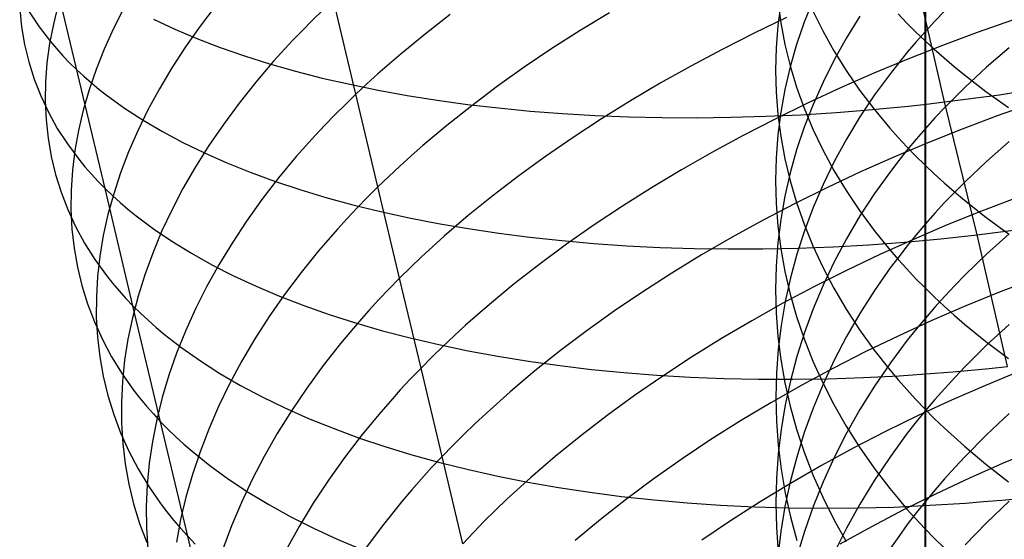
# Model space of a CAD drawing. Extents: x -383 to 1849, y -1185 to -529.
# Tile 505 of 656: x 429 to 442, y -1072 to -1065. Entities that reach past the tile are written whole.
import ezdxf

# ---------------------------------------------------------------- set-up
doc = ezdxf.new("R2010")
doc.units = 0
doc.layers.add('PREDEFINITO', color=7, linetype='CONTINUOUS')

msp = doc.modelspace()

# ---------------------------------------------------------------- linework, layer by layer
at = {"layer": 'PREDEFINITO'}
for p, q in [((441.014, -1062.266, 659.643), (441.006, -1065.557, 657.761)), ((441.014, -1064.151, 640.762), (441.015, -1065.437, 639.809)), ((430.328, -1067.485, 495.592), (429.585, -1064.371, 493.819)), ((441.265, -1066.357, 484.618), (440.861, -1064.607, 483.682)), ((429.717, -1065.085, 503.695), (429.654, -1065.341, 503.279)), ((431.771, -1065.099, 509.31), (431.565, -1065.368, 508.957)), ((433.596, -1066.254, 512.724), (433.305, -1065.028, 511.822)), ((439.092, -1065.045, 650.418), (439.13, -1065.326, 650.82)), ((439.131, -1065.073, 647.46), (439.093, -1065.362, 647.856)), ((439.551, -1065.03, 644.562), (439.436, -1065.318, 644.942)), ((429.216, -1065.146, 500.274), (429.24, -1065.379, 499.842)), ((429.341, -1065.181, 496.385), (429.471, -1065.377, 495.958)), ((430.574, -1065.134, 506.583), (430.439, -1065.4, 506.193)), ((433.166, -1065.159, 511.671), (433.031, -1065.291, 511.517)), ((434.823, -1065.218, 513.827), (434.497, -1065.471, 513.566)), ((436.899, -1065.193, 515.865), (436.519, -1065.425, 515.662)), ((439.547, -1065.168, 653.777), (439.676, -1065.431, 654.17)), ((440.658, -1065.21, 657.22), (440.77, -1065.326, 657.402)), ((441.266, -1065.171, 639.487), (441.138, -1065.303, 639.647)), ((429.654, -1065.341, 503.279), (429.605, -1065.595, 502.86)), ((430.957, -1065.278, 491.403), (431.235, -1065.407, 491.021)), ((433.031, -1065.291, 511.517), (432.899, -1065.424, 511.361)), ((439.204, -1065.256, 517.625), (438.782, -1065.46, 517.479)), ((439.093, -1065.362, 647.856), (439.07, -1065.651, 648.253)), ((439.13, -1065.326, 650.82), (439.183, -1065.606, 651.221)), ((439.436, -1065.318, 644.942), (439.337, -1065.609, 645.325)), ((440.161, -1065.238, 642.135), (439.986, -1065.52, 642.493)), ((440.77, -1065.326, 657.402), (440.886, -1065.442, 657.583)), ((441.138, -1065.303, 639.647), (441.014, -1065.437, 639.809)), ((442.149, -1065.291, 519.169), (441.69, -1065.451, 519.096)), ((429.24, -1065.379, 499.842), (429.279, -1065.61, 499.41)), ((429.471, -1065.377, 495.958), (429.617, -1065.568, 495.534)), ((430.439, -1065.4, 506.193), (430.318, -1065.667, 505.797)), ((431.235, -1065.407, 491.021), (431.525, -1065.53, 490.647)), ((431.565, -1065.368, 508.957), (431.374, -1065.639, 508.597)), ((432.899, -1065.424, 511.361), (432.77, -1065.557, 511.203)), ((434.497, -1065.471, 513.566), (434.183, -1065.728, 513.296)), ((436.519, -1065.425, 515.662), (436.149, -1065.662, 515.447)), ((438.782, -1065.46, 517.479), (438.366, -1065.671, 517.323)), ((439.676, -1065.431, 654.17), (439.82, -1065.692, 654.558)), ((440.886, -1065.442, 657.583), (441.006, -1065.557, 657.761)), ((441.014, -1065.437, 639.809), (440.894, -1065.571, 639.973)), ((441.015, -1065.437, 639.809), (441.015, -1066.702, 638.831)), ((441.69, -1065.451, 519.096), (441.236, -1065.62, 519.01)), ((429.279, -1065.61, 499.41), (429.334, -1065.836, 498.979)), ((429.605, -1065.595, 502.86), (429.571, -1065.847, 502.438)), ((429.617, -1065.568, 495.534), (429.696, -1065.662, 495.323)), ((431.525, -1065.53, 490.647), (431.829, -1065.646, 490.28)), ((432.77, -1065.557, 511.203), (432.524, -1065.827, 510.88)), ((439.183, -1065.606, 651.221), (439.251, -1065.885, 651.62)), ((439.337, -1065.609, 645.325), (439.253, -1065.901, 645.71)), ((439.986, -1065.52, 642.493), (439.825, -1065.807, 642.855)), ((440.894, -1065.571, 639.973), (440.778, -1065.708, 640.138)), ((441.236, -1065.62, 519.01), (440.787, -1065.797, 518.913)), ((441.006, -1065.557, 657.761), (441.13, -1065.67, 657.938)), ((441.006, -1065.557, 657.761), (441.006, -1067.178, 656.777)), ((429.696, -1065.662, 495.323), (429.779, -1065.754, 495.113)), ((430.318, -1065.667, 505.797), (430.212, -1065.933, 505.397)), ((431.374, -1065.639, 508.597), (431.197, -1065.912, 508.23)), ((431.829, -1065.646, 490.28), (432.144, -1065.756, 489.92)), ((434.183, -1065.728, 513.296), (434.031, -1065.858, 513.157)), ((436.149, -1065.662, 515.447), (435.789, -1065.905, 515.221)), ((438.366, -1065.671, 517.323), (437.96, -1065.889, 517.155)), ((439.07, -1065.651, 648.253), (439.062, -1065.941, 648.651)), ((439.82, -1065.692, 654.558), (439.98, -1065.949, 654.942)), ((440.778, -1065.708, 640.138), (440.666, -1065.845, 640.305)), ((441.13, -1065.67, 657.938), (441.257, -1065.782, 658.113)), ((442.106, -1065.652, 637.605), (441.812, -1065.905, 637.901)), ((429.334, -1065.836, 498.979), (429.404, -1066.059, 498.548)), ((429.571, -1065.847, 502.438), (429.552, -1066.096, 502.014)), ((429.779, -1065.754, 495.113), (429.866, -1065.845, 494.904)), ((429.866, -1065.845, 494.904), (429.956, -1065.934, 494.697)), ((432.144, -1065.756, 489.92), (432.471, -1065.859, 489.568)), ((432.524, -1065.827, 510.88), (432.291, -1066.098, 510.547)), ((432.471, -1065.859, 489.568), (432.809, -1065.955, 489.225)), ((434.031, -1065.858, 513.157), (433.883, -1065.989, 513.015)), ((439.825, -1065.807, 642.855), (439.681, -1066.097, 643.222)), ((440.787, -1065.797, 518.913), (440.344, -1065.982, 518.804)), ((440.666, -1065.845, 640.305), (440.558, -1065.984, 640.474)), ((441.257, -1065.782, 658.113), (441.388, -1065.893, 658.285)), ((429.956, -1065.934, 494.697), (430.051, -1066.022, 494.49)), ((430.212, -1065.933, 505.397), (430.121, -1066.199, 504.993)), ((431.197, -1065.912, 508.23), (431.035, -1066.185, 507.856)), ((432.809, -1065.955, 489.225), (433.158, -1066.045, 488.89)), ((433.883, -1065.989, 513.015), (433.738, -1066.121, 512.871)), ((435.789, -1065.905, 515.221), (435.441, -1066.153, 514.985)), ((437.96, -1065.889, 517.155), (437.561, -1066.113, 516.975)), ((439.062, -1065.941, 648.651), (439.069, -1066.231, 649.049)), ((439.253, -1065.901, 645.71), (439.184, -1066.195, 646.097)), ((439.251, -1065.885, 651.62), (439.334, -1066.162, 652.017)), ((440.344, -1065.982, 518.804), (439.907, -1066.174, 518.684)), ((439.98, -1065.949, 654.942), (440.155, -1066.202, 655.321)), ((440.558, -1065.984, 640.474), (440.352, -1066.265, 640.815)), ((441.388, -1065.893, 658.285), (441.523, -1066.003, 658.456)), ((441.523, -1066.003, 658.456), (441.802, -1066.219, 658.792)), ((441.812, -1065.905, 637.901), (441.532, -1066.165, 638.204)), ((429.404, -1066.059, 498.548), (429.489, -1066.277, 498.118)), ((429.552, -1066.096, 502.014), (429.548, -1066.344, 501.588)), ((430.051, -1066.022, 494.49), (430.15, -1066.108, 494.285)), ((430.15, -1066.108, 494.285), (430.252, -1066.193, 494.08)), ((432.291, -1066.098, 510.547), (432.073, -1066.373, 510.207)), ((433.158, -1066.045, 488.89), (433.517, -1066.127, 488.564)), ((433.517, -1066.127, 488.564), (433.886, -1066.203, 488.248)), ((433.738, -1066.121, 512.871), (433.596, -1066.254, 512.724)), ((437.561, -1066.113, 516.975), (437.172, -1066.342, 516.785)), ((439.681, -1066.097, 643.222), (439.551, -1066.39, 643.592)), ((430.121, -1066.199, 504.993), (430.044, -1066.464, 504.584)), ((430.252, -1066.193, 494.08), (430.359, -1066.276, 493.877)), ((431.035, -1066.185, 507.856), (430.887, -1066.458, 507.476)), ((433.596, -1066.254, 512.724), (433.458, -1066.388, 512.575)), ((433.883, -1067.463, 513.65), (433.596, -1066.254, 512.724)), ((433.886, -1066.203, 488.248), (434.264, -1066.272, 487.941)), ((435.441, -1066.153, 514.985), (435.104, -1066.406, 514.739)), ((439.069, -1066.231, 649.049), (439.092, -1066.52, 649.446)), ((439.184, -1066.195, 646.097), (439.131, -1066.491, 646.487)), ((439.334, -1066.162, 652.017), (439.433, -1066.437, 652.411)), ((439.907, -1066.174, 518.684), (439.478, -1066.374, 518.552)), ((440.155, -1066.202, 655.321), (440.345, -1066.453, 655.694)), ((441.532, -1066.165, 638.204), (441.397, -1066.297, 638.358)), ((441.74, -1066.296, 484.526), (441.978, -1066.262, 484.486)), ((441.802, -1066.219, 658.792), (442.096, -1066.429, 659.12)), ((441.978, -1066.262, 484.486), (442.216, -1066.226, 484.45)), ((429.489, -1066.277, 498.118), (429.59, -1066.491, 497.69)), ((429.548, -1066.344, 501.588), (429.559, -1066.588, 501.162)), ((430.359, -1066.276, 493.877), (430.583, -1066.437, 493.475)), ((432.073, -1066.373, 510.207), (431.869, -1066.649, 509.858)), ((433.458, -1066.388, 512.575), (433.323, -1066.523, 512.423)), ((434.264, -1066.272, 487.941), (434.652, -1066.334, 487.644)), ((434.652, -1066.334, 487.644), (435.048, -1066.388, 487.357)), ((435.048, -1066.388, 487.357), (435.453, -1066.435, 487.081)), ((437.172, -1066.342, 516.785), (436.793, -1066.578, 516.584)), ((439.478, -1066.374, 518.552), (439.055, -1066.58, 518.409)), ((439.551, -1066.39, 643.592), (439.437, -1066.685, 643.966)), ((440.352, -1066.265, 640.815), (440.162, -1066.551, 641.162)), ((440.793, -1066.411, 484.724), (441.028, -1066.385, 484.669)), ((441.028, -1066.385, 484.669), (441.265, -1066.357, 484.618)), ((441.265, -1066.357, 484.618), (441.502, -1066.327, 484.57)), ((441.687, -1068.089, 485.582), (441.265, -1066.357, 484.618)), ((441.397, -1066.297, 638.358), (441.266, -1066.431, 638.514)), ((441.502, -1066.327, 484.57), (441.74, -1066.296, 484.526)), ((442.408, -1066.377, 520.113), (441.949, -1066.539, 520.041)), ((429.59, -1066.491, 497.69), (429.706, -1066.701, 497.264)), ((430.044, -1066.464, 504.584), (429.982, -1066.727, 504.173)), ((430.583, -1066.437, 493.475), (430.822, -1066.593, 493.079)), ((430.887, -1066.458, 507.476), (430.753, -1066.732, 507.09)), ((435.104, -1066.406, 514.739), (434.779, -1066.664, 514.482)), ((435.453, -1066.435, 487.081), (435.865, -1066.475, 486.817)), ((435.865, -1066.475, 486.817), (436.285, -1066.508, 486.563)), ((436.285, -1066.508, 486.563), (436.712, -1066.533, 486.321)), ((439.131, -1066.491, 646.487), (439.093, -1066.787, 646.877)), ((439.393, -1066.523, 485.133), (439.856, -1066.493, 484.983)), ((439.433, -1066.437, 652.411), (439.547, -1066.71, 652.802)), ((439.856, -1066.493, 484.983), (440.323, -1066.456, 484.846)), ((440.323, -1066.456, 484.846), (440.557, -1066.434, 484.783)), ((440.345, -1066.453, 655.694), (440.55, -1066.699, 656.062)), ((440.557, -1066.434, 484.783), (440.793, -1066.411, 484.724)), ((441.266, -1066.431, 638.514), (441.138, -1066.566, 638.672)), ((429.559, -1066.588, 501.162), (429.585, -1066.83, 500.735)), ((430.822, -1066.593, 493.079), (431.074, -1066.742, 492.688)), ((433.323, -1066.523, 512.423), (433.192, -1066.659, 512.269)), ((436.793, -1066.578, 516.584), (436.424, -1066.82, 516.372)), ((436.712, -1066.533, 486.321), (437.145, -1066.55, 486.091)), ((437.145, -1066.55, 486.091), (437.584, -1066.56, 485.874)), ((437.584, -1066.56, 485.874), (438.029, -1066.563, 485.669)), ((438.029, -1066.563, 485.669), (438.479, -1066.557, 485.477)), ((438.479, -1066.557, 485.477), (438.934, -1066.544, 485.298)), ((439.055, -1066.58, 518.409), (438.64, -1066.794, 518.254)), ((438.934, -1066.544, 485.298), (439.393, -1066.523, 485.133)), ((439.092, -1066.52, 649.446), (439.13, -1066.809, 649.843)), ((440.162, -1066.551, 641.162), (439.987, -1066.841, 641.514)), ((441.138, -1066.566, 638.672), (441.014, -1066.702, 638.831)), ((441.949, -1066.539, 520.041), (441.495, -1066.71, 519.956)), ((429.706, -1066.701, 497.264), (429.838, -1066.905, 496.841)), ((429.982, -1066.727, 504.173), (429.935, -1066.989, 503.758)), ((430.753, -1066.732, 507.09), (430.634, -1067.006, 506.7)), ((431.074, -1066.742, 492.688), (431.341, -1066.884, 492.304)), ((431.869, -1066.649, 509.858), (431.679, -1066.926, 509.502)), ((433.192, -1066.659, 512.269), (433.064, -1066.795, 512.113)), ((434.779, -1066.664, 514.482), (434.467, -1066.926, 514.215)), ((439.437, -1066.685, 643.966), (439.337, -1066.983, 644.343)), ((439.547, -1066.71, 652.802), (439.676, -1066.981, 653.189)), ((440.55, -1066.699, 656.062), (440.658, -1066.82, 656.243)), ((441.014, -1066.702, 638.831), (440.894, -1066.84, 638.992)), ((441.015, -1066.702, 638.831), (441.014, -1067.948, 637.828)), ((441.495, -1066.71, 519.956), (441.047, -1066.889, 519.861)), ((429.585, -1066.83, 500.735), (429.626, -1067.068, 500.307)), ((431.341, -1066.884, 492.304), (431.621, -1067.021, 491.926)), ((433.064, -1066.795, 512.113), (432.819, -1067.07, 511.793)), ((436.424, -1066.82, 516.372), (436.065, -1067.067, 516.15)), ((438.64, -1066.794, 518.254), (438.233, -1067.015, 518.089)), ((439.093, -1066.787, 646.877), (439.069, -1067.085, 647.269)), ((439.13, -1066.809, 649.843), (439.183, -1067.097, 650.238)), ((439.987, -1066.841, 641.514), (439.827, -1067.135, 641.871)), ((441.047, -1066.889, 519.861), (440.605, -1067.075, 519.753)), ((440.658, -1066.82, 656.243), (440.771, -1066.941, 656.423)), ((440.894, -1066.84, 638.992), (440.778, -1066.98, 639.155)), ((442.106, -1066.873, 636.624), (441.812, -1067.133, 636.914)), ((429.838, -1066.905, 496.841), (429.986, -1067.104, 496.421)), ((429.935, -1066.989, 503.758), (429.903, -1067.248, 503.341)), ((430.634, -1067.006, 506.7), (430.53, -1067.28, 506.304)), ((431.679, -1066.926, 509.502), (431.504, -1067.205, 509.14)), ((431.621, -1067.021, 491.926), (431.914, -1067.15, 491.555)), ((434.467, -1066.926, 514.215), (434.316, -1067.058, 514.077)), ((438.233, -1067.015, 518.089), (437.835, -1067.242, 517.912)), ((439.337, -1066.983, 644.343), (439.253, -1067.283, 644.722)), ((439.676, -1066.981, 653.189), (439.82, -1067.249, 653.572)), ((440.778, -1066.98, 639.155), (440.666, -1067.121, 639.319)), ((440.771, -1066.941, 656.423), (440.887, -1067.06, 656.601)), ((429.626, -1067.068, 500.307), (429.682, -1067.303, 499.88)), ((429.986, -1067.104, 496.421), (430.066, -1067.202, 496.213)), ((431.914, -1067.15, 491.555), (432.219, -1067.273, 491.191)), ((432.819, -1067.07, 511.793), (432.588, -1067.348, 511.465)), ((434.316, -1067.058, 514.077), (434.168, -1067.192, 513.937)), ((436.065, -1067.067, 516.15), (435.718, -1067.319, 515.917)), ((439.069, -1067.085, 647.269), (439.062, -1067.382, 647.661)), ((439.183, -1067.097, 650.238), (439.251, -1067.384, 650.631)), ((439.827, -1067.135, 641.871), (439.682, -1067.432, 642.232)), ((440.605, -1067.075, 519.753), (440.168, -1067.27, 519.634)), ((440.666, -1067.121, 639.319), (440.558, -1067.263, 639.485)), ((440.887, -1067.06, 656.601), (441.006, -1067.178, 656.777)), ((441.812, -1067.133, 636.914), (441.531, -1067.398, 637.212)), ((429.903, -1067.248, 503.341), (429.886, -1067.506, 502.922)), ((430.066, -1067.202, 496.213), (430.149, -1067.298, 496.005)), ((430.53, -1067.28, 506.304), (430.44, -1067.553, 505.904)), ((431.504, -1067.205, 509.14), (431.343, -1067.485, 508.77)), ((432.219, -1067.273, 491.191), (432.536, -1067.389, 490.835)), ((434.168, -1067.192, 513.937), (434.024, -1067.327, 513.795)), ((437.835, -1067.242, 517.912), (437.446, -1067.475, 517.725)), ((439.253, -1067.283, 644.722), (439.185, -1067.585, 645.104)), ((440.168, -1067.27, 519.634), (439.739, -1067.472, 519.504)), ((439.82, -1067.249, 653.572), (439.98, -1067.513, 653.951)), ((440.558, -1067.263, 639.485), (440.352, -1067.55, 639.821)), ((441.006, -1067.178, 656.777), (441.13, -1067.295, 656.951)), ((441.006, -1067.178, 656.777), (441.006, -1068.778, 655.761)), ((429.682, -1067.303, 499.88), (429.754, -1067.533, 499.454)), ((430.149, -1067.298, 496.005), (430.237, -1067.392, 495.798)), ((430.237, -1067.392, 495.798), (430.328, -1067.485, 495.592)), ((432.588, -1067.348, 511.465), (432.372, -1067.629, 511.129)), ((432.536, -1067.389, 490.835), (432.865, -1067.499, 490.487)), ((434.024, -1067.327, 513.795), (433.883, -1067.463, 513.65)), ((435.718, -1067.319, 515.917), (435.382, -1067.577, 515.674)), ((439.062, -1067.382, 647.661), (439.069, -1067.68, 648.053)), ((439.251, -1067.384, 650.631), (439.334, -1067.668, 651.022)), ((441.13, -1067.295, 656.951), (441.257, -1067.41, 657.124)), ((441.257, -1067.41, 657.124), (441.388, -1067.525, 657.294)), ((441.531, -1067.398, 637.212), (441.397, -1067.533, 637.363)), ((429.754, -1067.533, 499.454), (429.842, -1067.76, 499.029)), ((429.886, -1067.506, 502.922), (429.883, -1067.761, 502.501)), ((430.328, -1067.485, 495.592), (430.424, -1067.577, 495.388)), ((430.691, -1069.015, 496.529), (430.328, -1067.485, 495.592)), ((431.343, -1067.485, 508.77), (431.197, -1067.766, 508.395)), ((432.865, -1067.499, 490.487), (433.205, -1067.602, 490.147)), ((433.883, -1067.463, 513.65), (433.745, -1067.599, 513.503)), ((434.165, -1068.654, 514.6), (433.883, -1067.463, 513.65)), ((437.446, -1067.475, 517.725), (437.067, -1067.715, 517.527)), ((439.739, -1067.472, 519.504), (439.317, -1067.681, 519.363)), ((439.682, -1067.432, 642.232), (439.553, -1067.732, 642.597)), ((439.98, -1067.513, 653.951), (440.155, -1067.774, 654.324)), ((441.397, -1067.533, 637.363), (441.265, -1067.67, 637.517)), ((441.388, -1067.525, 657.294), (441.523, -1067.638, 657.463)), ((430.44, -1067.553, 505.904), (430.366, -1067.825, 505.501)), ((430.424, -1067.577, 495.388), (430.523, -1067.667, 495.185)), ((430.523, -1067.667, 495.185), (430.626, -1067.755, 494.982)), ((432.372, -1067.629, 511.129), (432.17, -1067.911, 510.784)), ((433.205, -1067.602, 490.147), (433.556, -1067.697, 489.815)), ((433.745, -1067.599, 513.503), (433.611, -1067.737, 513.353)), ((435.382, -1067.577, 515.674), (435.059, -1067.839, 515.42)), ((439.185, -1067.585, 645.104), (439.131, -1067.889, 645.487)), ((439.334, -1067.668, 651.022), (439.433, -1067.951, 651.411)), ((440.352, -1067.55, 639.821), (440.162, -1067.843, 640.162)), ((441.265, -1067.67, 637.517), (441.138, -1067.808, 637.672)), ((441.523, -1067.638, 657.463), (441.803, -1067.86, 657.795)), ((442.2, -1067.608, 521.01), (441.747, -1067.78, 520.927)), ((429.842, -1067.76, 499.029), (429.944, -1067.982, 498.605)), ((429.883, -1067.761, 502.501), (429.896, -1068.014, 502.079)), ((430.626, -1067.755, 494.982), (430.733, -1067.842, 494.782)), ((431.197, -1067.766, 508.395), (431.065, -1068.047, 508.014)), ((433.611, -1067.737, 513.353), (433.481, -1067.876, 513.201)), ((433.556, -1067.697, 489.815), (433.917, -1067.786, 489.492)), ((433.917, -1067.786, 489.492), (434.288, -1067.867, 489.179)), ((437.067, -1067.715, 517.527), (436.699, -1067.96, 517.318)), ((439.317, -1067.681, 519.363), (438.902, -1067.898, 519.211)), ((439.069, -1067.68, 648.053), (439.092, -1067.977, 648.444)), ((439.553, -1067.732, 642.597), (439.439, -1068.036, 642.965)), ((440.155, -1067.774, 654.324), (440.345, -1068.032, 654.693)), ((441.747, -1067.78, 520.927), (441.299, -1067.96, 520.832)), ((430.366, -1067.825, 505.501), (430.305, -1068.096, 505.094)), ((430.733, -1067.842, 494.782), (430.959, -1068.011, 494.384)), ((432.17, -1067.911, 510.784), (431.982, -1068.196, 510.433)), ((433.481, -1067.876, 513.201), (433.354, -1068.015, 513.046)), ((434.288, -1067.867, 489.179), (434.668, -1067.942, 488.875)), ((435.059, -1067.839, 515.42), (434.747, -1068.106, 515.157)), ((438.902, -1067.898, 519.211), (438.496, -1068.122, 519.048)), ((439.131, -1067.889, 645.487), (439.093, -1068.193, 645.872)), ((440.162, -1067.843, 640.162), (439.987, -1068.14, 640.508)), ((441.138, -1067.808, 637.672), (441.014, -1067.948, 637.828)), ((441.803, -1067.86, 657.795), (442.096, -1068.077, 658.119)), ((429.896, -1068.014, 502.079), (429.924, -1068.263, 501.656)), ((429.944, -1067.982, 498.605), (430.062, -1068.199, 498.184)), ((431.065, -1068.047, 508.014), (430.948, -1068.328, 507.628)), ((430.959, -1068.011, 494.384), (431.199, -1068.174, 493.992)), ((433.354, -1068.015, 513.046), (433.11, -1068.296, 512.731)), ((434.668, -1067.942, 488.875), (435.058, -1068.009, 488.581)), ((435.058, -1068.009, 488.581), (435.456, -1068.068, 488.297)), ((436.699, -1067.96, 517.318), (436.34, -1068.212, 517.099)), ((439.092, -1067.977, 648.444), (439.129, -1068.273, 648.835)), ((439.439, -1068.036, 642.965), (439.34, -1068.341, 643.337)), ((439.433, -1067.951, 651.411), (439.547, -1068.232, 651.796)), ((440.345, -1068.032, 654.693), (440.55, -1068.285, 655.055)), ((441.299, -1067.96, 520.832), (440.857, -1068.149, 520.726)), ((441.014, -1067.948, 637.828), (440.894, -1068.089, 637.986)), ((441.014, -1067.948, 637.828), (441.015, -1069.174, 636.801)), ((441.924, -1068.06, 485.535), (442.162, -1068.029, 485.491)), ((430.305, -1068.096, 505.094), (430.26, -1068.366, 504.684)), ((431.199, -1068.174, 493.992), (431.453, -1068.33, 493.605)), ((434.747, -1068.106, 515.157), (434.597, -1068.242, 515.021)), ((435.456, -1068.068, 488.297), (435.862, -1068.121, 488.024)), ((435.862, -1068.121, 488.024), (436.276, -1068.165, 487.761)), ((436.276, -1068.165, 487.761), (436.697, -1068.203, 487.51)), ((438.496, -1068.122, 519.048), (438.099, -1068.352, 518.874)), ((439.987, -1068.14, 640.508), (439.827, -1068.441, 640.859)), ((440.277, -1068.218, 485.944), (440.744, -1068.183, 485.809)), ((440.857, -1068.149, 520.726), (440.421, -1068.346, 520.609)), ((440.744, -1068.183, 485.809), (440.979, -1068.163, 485.746)), ((440.894, -1068.089, 637.986), (440.778, -1068.231, 638.146)), ((440.979, -1068.163, 485.746), (441.214, -1068.14, 485.688)), ((441.214, -1068.14, 485.688), (441.45, -1068.115, 485.633)), ((441.45, -1068.115, 485.633), (441.687, -1068.089, 485.582)), ((441.687, -1068.089, 485.582), (441.924, -1068.06, 485.535)), ((442.082, -1069.804, 486.585), (441.687, -1068.089, 485.582)), ((442.106, -1068.076, 635.618), (441.812, -1068.341, 635.903)), ((429.924, -1068.263, 501.656), (429.967, -1068.509, 501.234)), ((430.062, -1068.199, 498.184), (430.196, -1068.411, 497.765)), ((431.982, -1068.196, 510.433), (431.808, -1068.481, 510.075)), ((433.11, -1068.296, 512.731), (432.881, -1068.58, 512.407)), ((434.597, -1068.242, 515.021), (434.449, -1068.378, 514.883)), ((436.34, -1068.212, 517.099), (435.994, -1068.468, 516.87)), ((436.697, -1068.203, 487.51), (437.125, -1068.232, 487.27)), ((437.125, -1068.232, 487.27), (437.559, -1068.254, 487.042)), ((437.559, -1068.254, 487.042), (438, -1068.268, 486.827)), ((438, -1068.268, 486.827), (438.446, -1068.274, 486.624)), ((438.446, -1068.274, 486.624), (438.897, -1068.272, 486.434)), ((438.897, -1068.272, 486.434), (439.353, -1068.262, 486.257)), ((439.093, -1068.193, 645.872), (439.07, -1068.498, 646.257)), ((439.129, -1068.273, 648.835), (439.182, -1068.569, 649.224)), ((439.353, -1068.262, 486.257), (439.813, -1068.244, 486.093)), ((439.547, -1068.232, 651.796), (439.676, -1068.51, 652.178)), ((439.813, -1068.244, 486.093), (440.277, -1068.218, 485.944)), ((440.55, -1068.285, 655.055), (440.658, -1068.41, 655.234)), ((440.778, -1068.231, 638.146), (440.666, -1068.375, 638.307)), ((430.196, -1068.411, 497.765), (430.346, -1068.618, 497.35)), ((430.26, -1068.366, 504.684), (430.23, -1068.633, 504.271)), ((430.948, -1068.328, 507.628), (430.845, -1068.609, 507.237)), ((431.453, -1068.33, 493.605), (431.72, -1068.48, 493.225)), ((434.449, -1068.378, 514.883), (434.306, -1068.516, 514.743)), ((438.099, -1068.352, 518.874), (437.711, -1068.589, 518.689)), ((439.34, -1068.341, 643.337), (439.256, -1068.649, 643.711)), ((439.827, -1068.441, 640.859), (439.682, -1068.745, 641.214)), ((440.421, -1068.346, 520.609), (439.993, -1068.55, 520.481)), ((440.666, -1068.375, 638.307), (440.557, -1068.52, 638.47)), ((440.658, -1068.41, 655.234), (440.771, -1068.534, 655.412)), ((441.812, -1068.341, 635.903), (441.532, -1068.613, 636.196)), ((429.967, -1068.509, 501.234), (430.026, -1068.752, 500.811)), ((431.808, -1068.481, 510.075), (431.649, -1068.768, 509.71)), ((431.72, -1068.48, 493.225), (432.001, -1068.623, 492.851)), ((434.306, -1068.516, 514.743), (434.165, -1068.654, 514.6)), ((435.994, -1068.468, 516.87), (435.658, -1068.73, 516.63)), ((439.07, -1068.498, 646.257), (439.062, -1068.803, 646.643)), ((439.182, -1068.569, 649.224), (439.251, -1068.863, 649.612)), ((439.993, -1068.55, 520.481), (439.571, -1068.762, 520.342)), ((439.676, -1068.51, 652.178), (439.82, -1068.786, 652.556)), ((440.557, -1068.52, 638.47), (440.351, -1068.815, 638.8)), ((440.771, -1068.534, 655.412), (440.887, -1068.657, 655.587)), ((430.23, -1068.633, 504.271), (430.215, -1068.899, 503.857)), ((430.346, -1068.618, 497.35), (430.426, -1068.719, 497.143)), ((430.845, -1068.609, 507.237), (430.758, -1068.89, 506.842)), ((432.001, -1068.623, 492.851), (432.295, -1068.76, 492.484)), ((432.881, -1068.58, 512.407), (432.666, -1068.867, 512.075)), ((434.165, -1068.654, 514.6), (434.028, -1068.793, 514.454)), ((434.444, -1069.827, 515.573), (434.165, -1068.654, 514.6)), ((437.711, -1068.589, 518.689), (437.333, -1068.832, 518.494)), ((439.256, -1068.649, 643.711), (439.188, -1068.959, 644.087)), ((440.887, -1068.657, 655.587), (441.006, -1068.778, 655.761)), ((441.532, -1068.613, 636.196), (441.397, -1068.751, 636.345)), ((442.441, -1068.66, 521.998), (441.989, -1068.833, 521.916)), ((430.026, -1068.752, 500.811), (430.1, -1068.99, 500.39)), ((430.426, -1068.719, 497.143), (430.511, -1068.819, 496.937)), ((430.511, -1068.819, 496.937), (430.599, -1068.918, 496.733)), ((431.649, -1068.768, 509.71), (431.505, -1069.056, 509.339)), ((432.295, -1068.76, 492.484), (432.601, -1068.889, 492.125)), ((434.028, -1068.793, 514.454), (433.895, -1068.934, 514.307)), ((435.658, -1068.73, 516.63), (435.335, -1068.997, 516.381)), ((439.062, -1068.803, 646.643), (439.069, -1069.108, 647.029)), ((439.571, -1068.762, 520.342), (439.158, -1068.982, 520.192)), ((439.682, -1068.745, 641.214), (439.553, -1069.053, 641.573)), ((439.82, -1068.786, 652.556), (439.98, -1069.058, 652.929)), ((440.351, -1068.815, 638.8), (440.161, -1069.114, 639.135)), ((441.006, -1068.778, 655.761), (441.13, -1068.899, 655.933)), ((441.006, -1068.778, 655.761), (441.006, -1070.358, 654.714)), ((441.397, -1068.751, 636.345), (441.266, -1068.89, 636.495)), ((430.215, -1068.899, 503.857), (430.214, -1069.162, 503.441)), ((430.599, -1068.918, 496.733), (430.691, -1069.015, 496.529)), ((430.758, -1068.89, 506.842), (430.685, -1069.17, 506.443)), ((432.666, -1068.867, 512.075), (432.465, -1069.156, 511.735)), ((432.601, -1068.889, 492.125), (432.919, -1069.012, 491.772)), ((433.895, -1068.934, 514.307), (433.765, -1069.075, 514.157)), ((437.333, -1068.832, 518.494), (436.965, -1069.082, 518.288)), ((439.251, -1068.863, 649.612), (439.334, -1069.156, 649.997)), ((441.13, -1068.899, 655.933), (441.257, -1069.018, 656.103)), ((441.266, -1068.89, 636.495), (441.138, -1069.032, 636.647)), ((441.989, -1068.833, 521.916), (441.542, -1069.015, 521.823)), ((430.1, -1068.99, 500.39), (430.189, -1069.225, 499.969)), ((430.691, -1069.015, 496.529), (430.788, -1069.11, 496.327)), ((431.05, -1070.526, 497.498), (430.691, -1069.015, 496.529)), ((431.505, -1069.056, 509.339), (431.375, -1069.344, 508.963)), ((432.919, -1069.012, 491.772), (433.249, -1069.128, 491.428)), ((433.765, -1069.075, 514.157), (433.638, -1069.218, 514.004)), ((435.335, -1068.997, 516.381), (435.025, -1069.269, 516.121)), ((436.965, -1069.082, 518.288), (436.608, -1069.337, 518.072)), ((439.158, -1068.982, 520.192), (438.752, -1069.209, 520.031)), ((439.188, -1068.959, 644.087), (439.134, -1069.27, 644.464)), ((439.553, -1069.053, 641.573), (439.439, -1069.363, 641.935)), ((439.98, -1069.058, 652.929), (440.155, -1069.326, 653.298)), ((441.138, -1069.032, 636.647), (441.014, -1069.174, 636.801)), ((441.542, -1069.015, 521.823), (441.1, -1069.206, 521.719)), ((441.257, -1069.018, 656.103), (441.388, -1069.135, 656.272)), ((430.214, -1069.162, 503.441), (430.229, -1069.422, 503.024)), ((430.685, -1069.17, 506.443), (430.626, -1069.448, 506.041)), ((430.788, -1069.11, 496.327), (430.888, -1069.204, 496.126)), ((430.888, -1069.204, 496.126), (430.992, -1069.296, 495.926)), ((432.465, -1069.156, 511.735), (432.279, -1069.447, 511.388)), ((433.249, -1069.128, 491.428), (433.59, -1069.237, 491.092)), ((438.752, -1069.209, 520.031), (438.356, -1069.442, 519.86)), ((439.069, -1069.108, 647.029), (439.092, -1069.413, 647.415)), ((439.334, -1069.156, 649.997), (439.433, -1069.447, 650.38)), ((440.161, -1069.114, 639.135), (439.986, -1069.417, 639.475)), ((441.1, -1069.206, 521.719), (440.666, -1069.405, 521.604)), ((441.014, -1069.174, 636.801), (440.894, -1069.319, 636.957)), ((441.015, -1069.174, 636.801), (441.015, -1070.381, 635.749)), ((441.388, -1069.135, 656.272), (441.523, -1069.252, 656.438)), ((430.189, -1069.225, 499.969), (430.293, -1069.455, 499.55)), ((430.992, -1069.296, 495.926), (431.1, -1069.387, 495.727)), ((433.638, -1069.218, 514.004), (433.396, -1069.505, 513.693)), ((433.59, -1069.237, 491.092), (433.941, -1069.339, 490.764)), ((433.941, -1069.339, 490.764), (434.303, -1069.433, 490.445)), ((435.025, -1069.269, 516.121), (434.874, -1069.407, 515.987)), ((436.608, -1069.337, 518.072), (436.262, -1069.598, 517.846)), ((439.134, -1069.27, 644.464), (439.096, -1069.582, 644.843)), ((440.155, -1069.326, 653.298), (440.345, -1069.591, 653.661)), ((440.894, -1069.319, 636.957), (440.778, -1069.464, 637.114)), ((441.523, -1069.252, 656.438), (441.803, -1069.48, 656.766)), ((442.106, -1069.26, 634.588), (441.812, -1069.53, 634.868)), ((430.229, -1069.422, 503.024), (430.259, -1069.679, 502.606)), ((430.293, -1069.455, 499.55), (430.413, -1069.68, 499.134)), ((430.626, -1069.448, 506.041), (430.583, -1069.725, 505.636)), ((431.1, -1069.387, 495.727), (431.327, -1069.563, 495.334)), ((431.375, -1069.344, 508.963), (431.259, -1069.633, 508.582)), ((432.279, -1069.447, 511.388), (432.107, -1069.739, 511.034)), ((434.303, -1069.433, 490.445), (434.675, -1069.52, 490.135)), ((434.874, -1069.407, 515.987), (434.727, -1069.546, 515.852)), ((438.356, -1069.442, 519.86), (437.969, -1069.683, 519.678)), ((439.092, -1069.413, 647.415), (439.13, -1069.717, 647.8)), ((439.439, -1069.363, 641.935), (439.34, -1069.676, 642.301)), ((439.433, -1069.447, 650.38), (439.547, -1069.735, 650.76)), ((439.986, -1069.417, 639.475), (439.826, -1069.725, 639.82)), ((440.666, -1069.405, 521.604), (440.238, -1069.612, 521.477)), ((440.778, -1069.464, 637.114), (440.666, -1069.612, 637.272)), ((431.327, -1069.563, 495.334), (431.569, -1069.733, 494.946)), ((433.396, -1069.505, 513.693), (433.168, -1069.795, 513.374)), ((434.727, -1069.546, 515.852), (434.584, -1069.685, 515.713)), ((434.675, -1069.52, 490.135), (435.056, -1069.6, 489.835)), ((439.096, -1069.582, 644.843), (439.074, -1069.895, 645.223)), ((440.345, -1069.591, 653.661), (440.55, -1069.851, 654.019)), ((441.812, -1069.53, 634.868), (441.531, -1069.807, 635.155)), ((441.803, -1069.48, 656.766), (442.096, -1069.703, 657.085)), ((430.259, -1069.679, 502.606), (430.304, -1069.933, 502.188)), ((430.413, -1069.68, 499.134), (430.549, -1069.9, 498.72)), ((430.583, -1069.725, 505.636), (430.554, -1070, 505.229)), ((431.259, -1069.633, 508.582), (431.158, -1069.921, 508.196)), ((434.584, -1069.685, 515.713), (434.444, -1069.827, 515.573)), ((435.056, -1069.6, 489.835), (435.446, -1069.672, 489.544)), ((435.446, -1069.672, 489.544), (435.844, -1069.737, 489.264)), ((436.262, -1069.598, 517.846), (435.928, -1069.864, 517.61)), ((437.969, -1069.683, 519.678), (437.592, -1069.93, 519.485)), ((439.13, -1069.717, 647.8), (439.183, -1070.021, 648.183)), ((439.34, -1069.676, 642.301), (439.256, -1069.991, 642.668)), ((439.826, -1069.725, 639.82), (439.681, -1070.036, 640.169)), ((440.238, -1069.612, 521.477), (439.818, -1069.827, 521.34)), ((440.666, -1069.612, 637.272), (440.558, -1069.76, 637.432)), ((431.569, -1069.733, 494.946), (431.824, -1069.897, 494.563)), ((432.107, -1069.739, 511.034), (431.95, -1070.033, 510.674)), ((433.168, -1069.795, 513.374), (432.955, -1070.088, 513.046)), ((434.444, -1069.827, 515.573), (434.307, -1069.969, 515.429)), ((434.718, -1070.981, 516.568), (434.444, -1069.827, 515.573)), ((435.844, -1069.737, 489.264), (436.251, -1069.794, 488.994)), ((436.251, -1069.794, 488.994), (436.666, -1069.844, 488.735)), ((436.666, -1069.844, 488.735), (437.087, -1069.885, 488.487)), ((439.818, -1069.827, 521.34), (439.405, -1070.049, 521.192)), ((439.547, -1069.735, 650.76), (439.676, -1070.02, 651.136)), ((440.558, -1069.76, 637.432), (440.352, -1070.061, 637.756)), ((440.55, -1069.851, 654.019), (440.658, -1069.98, 654.195)), ((441.373, -1069.875, 486.747), (441.609, -1069.854, 486.69)), ((441.531, -1069.807, 635.155), (441.397, -1069.948, 635.301)), ((441.609, -1069.854, 486.69), (441.845, -1069.83, 486.636)), ((441.845, -1069.83, 486.636), (442.082, -1069.804, 486.585)), ((430.304, -1069.933, 502.188), (430.365, -1070.184, 501.771)), ((430.549, -1069.9, 498.72), (430.7, -1070.114, 498.309)), ((431.158, -1069.921, 508.196), (431.072, -1070.209, 507.806)), ((431.824, -1069.897, 494.563), (432.093, -1070.053, 494.187)), ((434.307, -1069.969, 515.429), (434.174, -1070.112, 515.284)), ((435.928, -1069.864, 517.61), (435.606, -1070.136, 517.364)), ((437.087, -1069.885, 488.487), (437.516, -1069.919, 488.25)), ((437.592, -1069.93, 519.485), (437.225, -1070.183, 519.282)), ((437.516, -1069.919, 488.25), (437.951, -1069.945, 488.025)), ((437.951, -1069.945, 488.025), (438.392, -1069.962, 487.812)), ((438.392, -1069.962, 487.812), (438.838, -1069.972, 487.612)), ((438.838, -1069.972, 487.612), (439.289, -1069.973, 487.425)), ((439.074, -1069.895, 645.223), (439.066, -1070.208, 645.603)), ((439.289, -1069.973, 487.425), (439.746, -1069.966, 487.25)), ((439.746, -1069.966, 487.25), (440.206, -1069.951, 487.089)), ((440.206, -1069.951, 487.089), (440.671, -1069.927, 486.942)), ((440.658, -1069.98, 654.195), (440.771, -1070.107, 654.37)), ((440.671, -1069.927, 486.942), (441.138, -1069.895, 486.808)), ((441.138, -1069.895, 486.808), (441.373, -1069.875, 486.747)), ((441.397, -1069.948, 635.301), (441.266, -1070.091, 635.449)), ((442.243, -1069.868, 522.922), (441.796, -1070.052, 522.83)), ((430.554, -1070, 505.229), (430.541, -1070.274, 504.819)), ((431.95, -1070.033, 510.674), (431.807, -1070.327, 510.309)), ((432.093, -1070.053, 494.187), (432.376, -1070.203, 493.817)), ((432.955, -1070.088, 513.046), (432.756, -1070.383, 512.711)), ((439.405, -1070.049, 521.192), (439.001, -1070.279, 521.034)), ((439.183, -1070.021, 648.183), (439.251, -1070.323, 648.565)), ((439.256, -1069.991, 642.668), (439.188, -1070.308, 643.038)), ((439.681, -1070.036, 640.169), (439.551, -1070.35, 640.521)), ((439.676, -1070.02, 651.136), (439.82, -1070.303, 651.508)), ((440.352, -1070.061, 637.756), (440.162, -1070.367, 638.086)), ((440.771, -1070.107, 654.37), (440.887, -1070.233, 654.543)), ((441.266, -1070.091, 635.449), (441.138, -1070.235, 635.598)), ((441.796, -1070.052, 522.83), (441.355, -1070.244, 522.728)), ((430.365, -1070.184, 501.771), (430.44, -1070.43, 501.354)), ((430.7, -1070.114, 498.309), (430.782, -1070.219, 498.105)), ((430.782, -1070.219, 498.105), (430.867, -1070.323, 497.901)), ((431.072, -1070.209, 507.806), (431.001, -1070.496, 507.412)), ((432.376, -1070.203, 493.817), (432.671, -1070.347, 493.454)), ((434.174, -1070.112, 515.284), (434.045, -1070.256, 515.136)), ((435.606, -1070.136, 517.364), (435.296, -1070.413, 517.109)), ((437.225, -1070.183, 519.282), (436.869, -1070.443, 519.07)), ((439.066, -1070.208, 645.603), (439.074, -1070.521, 645.984)), ((440.887, -1070.233, 654.543), (441.006, -1070.358, 654.714)), ((441.138, -1070.235, 635.598), (441.014, -1070.381, 635.749)), ((430.541, -1070.274, 504.819), (430.542, -1070.544, 504.408)), ((430.867, -1070.323, 497.901), (430.957, -1070.425, 497.699)), ((431.807, -1070.327, 510.309), (431.678, -1070.623, 509.937)), ((432.671, -1070.347, 493.454), (432.979, -1070.483, 493.099)), ((434.045, -1070.256, 515.136), (433.919, -1070.401, 514.986)), ((439.001, -1070.279, 521.034), (438.606, -1070.516, 520.865)), ((439.188, -1070.308, 643.038), (439.134, -1070.627, 643.409)), ((439.251, -1070.323, 648.565), (439.335, -1070.623, 648.944)), ((439.551, -1070.35, 640.521), (439.437, -1070.667, 640.877)), ((439.82, -1070.303, 651.508), (439.98, -1070.583, 651.876)), ((440.162, -1070.367, 638.086), (439.987, -1070.677, 638.42)), ((441.355, -1070.244, 522.728), (440.92, -1070.445, 522.614)), ((441.006, -1070.358, 654.714), (441.13, -1070.482, 654.884)), ((441.006, -1070.358, 654.714), (441.006, -1071.918, 653.635)), ((430.44, -1070.43, 501.354), (430.531, -1070.672, 500.938)), ((430.957, -1070.425, 497.699), (431.05, -1070.526, 497.498)), ((432.756, -1070.383, 512.711), (432.571, -1070.68, 512.369)), ((432.979, -1070.483, 493.099), (433.298, -1070.612, 492.75)), ((433.919, -1070.401, 514.986), (433.677, -1070.693, 514.68)), ((435.296, -1070.413, 517.109), (435.146, -1070.553, 516.977)), ((436.869, -1070.443, 519.07), (436.524, -1070.708, 518.847)), ((440.92, -1070.445, 522.614), (440.493, -1070.655, 522.49)), ((441.014, -1070.381, 635.749), (440.894, -1070.528, 635.902)), ((441.015, -1070.381, 635.749), (441.014, -1071.565, 634.675)), ((441.13, -1070.482, 654.884), (441.257, -1070.604, 655.052)), ((442.105, -1070.421, 633.535), (441.811, -1070.697, 633.81)), ((430.542, -1070.544, 504.408), (430.559, -1070.812, 503.996)), ((431.001, -1070.496, 507.412), (430.944, -1070.782, 507.015)), ((431.05, -1070.526, 497.498), (431.147, -1070.625, 497.298)), ((431.404, -1072.019, 498.495), (431.05, -1070.526, 497.498)), ((431.678, -1070.623, 509.937), (431.565, -1070.918, 509.561)), ((433.298, -1070.612, 492.75), (433.63, -1070.734, 492.409)), ((435.146, -1070.553, 516.977), (435, -1070.694, 516.843)), ((438.606, -1070.516, 520.865), (438.221, -1070.759, 520.686)), ((439.074, -1070.521, 645.984), (439.096, -1070.833, 646.363)), ((439.335, -1070.623, 648.944), (439.433, -1070.921, 649.321)), ((439.98, -1070.583, 651.876), (440.155, -1070.858, 652.239)), ((440.894, -1070.528, 635.902), (440.778, -1070.677, 636.056)), ((441.257, -1070.604, 655.052), (441.388, -1070.725, 655.218)), ((430.531, -1070.672, 500.938), (430.638, -1070.91, 500.524)), ((431.147, -1070.625, 497.298), (431.248, -1070.722, 497.099)), ((431.248, -1070.722, 497.099), (431.353, -1070.818, 496.901)), ((432.571, -1070.68, 512.369), (432.4, -1070.979, 512.02)), ((433.677, -1070.693, 514.68), (433.451, -1070.989, 514.365)), ((433.63, -1070.734, 492.409), (433.972, -1070.849, 492.077)), ((435, -1070.694, 516.843), (434.857, -1070.837, 516.707)), ((436.524, -1070.708, 518.847), (436.191, -1070.979, 518.614)), ((439.134, -1070.627, 643.409), (439.096, -1070.946, 643.782)), ((439.437, -1070.667, 640.877), (439.338, -1070.987, 641.235)), ((439.987, -1070.677, 638.42), (439.827, -1070.991, 638.759)), ((440.493, -1070.655, 522.49), (440.072, -1070.872, 522.355)), ((440.778, -1070.677, 636.056), (440.666, -1070.827, 636.211)), ((441.388, -1070.725, 655.218), (441.523, -1070.844, 655.382)), ((441.811, -1070.697, 633.81), (441.531, -1070.98, 634.091)), ((430.559, -1070.812, 503.996), (430.591, -1071.077, 503.584)), ((430.944, -1070.782, 507.015), (430.903, -1071.066, 506.615)), ((431.353, -1070.818, 496.901), (431.462, -1070.912, 496.705)), ((433.972, -1070.849, 492.077), (434.325, -1070.957, 491.753)), ((434.857, -1070.837, 516.707), (434.718, -1070.981, 516.568)), ((438.221, -1070.759, 520.686), (437.845, -1071.01, 520.496)), ((439.096, -1070.833, 646.363), (439.135, -1071.145, 646.742)), ((440.072, -1070.872, 522.355), (439.66, -1071.097, 522.21)), ((440.155, -1070.858, 652.239), (440.345, -1071.13, 652.597)), ((440.666, -1070.827, 636.211), (440.558, -1070.979, 636.368)), ((441.523, -1070.844, 655.382), (441.803, -1071.08, 655.705)), ((430.638, -1070.91, 500.524), (430.76, -1071.142, 500.113)), ((431.462, -1070.912, 496.705), (431.691, -1071.096, 496.316)), ((431.565, -1070.918, 509.561), (431.465, -1071.214, 509.18)), ((432.4, -1070.979, 512.02), (432.244, -1071.28, 511.665)), ((433.451, -1070.989, 514.365), (433.238, -1071.288, 514.043)), ((434.325, -1070.957, 491.753), (434.688, -1071.058, 491.437)), ((434.718, -1070.981, 516.568), (434.582, -1071.125, 516.427)), ((434.987, -1072.116, 517.587), (434.718, -1070.981, 516.568)), ((436.191, -1070.979, 518.614), (435.871, -1071.256, 518.372)), ((439.096, -1070.946, 643.782), (439.073, -1071.266, 644.156)), ((439.338, -1070.987, 641.235), (439.254, -1071.309, 641.596)), ((439.433, -1070.921, 649.321), (439.547, -1071.217, 649.695)), ((439.827, -1070.991, 638.759), (439.682, -1071.31, 639.102)), ((440.558, -1070.979, 636.368), (440.352, -1071.286, 636.687)), ((441.531, -1070.98, 634.091), (441.397, -1071.124, 634.235)), ((442.475, -1070.881, 523.953), (442.029, -1071.067, 523.863)), ((430.591, -1071.077, 503.584), (430.638, -1071.339, 503.171)), ((430.903, -1071.066, 506.615), (430.876, -1071.349, 506.212)), ((431.691, -1071.096, 496.316), (431.934, -1071.273, 495.932)), ((434.582, -1071.125, 516.427), (434.449, -1071.271, 516.284)), ((434.688, -1071.058, 491.437), (435.061, -1071.15, 491.131)), ((437.845, -1071.01, 520.496), (437.479, -1071.267, 520.297)), ((439.66, -1071.097, 522.21), (439.256, -1071.33, 522.054)), ((440.345, -1071.13, 652.597), (440.55, -1071.397, 652.95)), ((441.397, -1071.124, 634.235), (441.265, -1071.269, 634.38)), ((442.029, -1071.067, 523.863), (441.589, -1071.261, 523.762)), ((441.803, -1071.08, 655.705), (442.096, -1071.309, 656.02)), ((430.76, -1071.142, 500.113), (430.898, -1071.37, 499.703)), ((431.465, -1071.214, 509.18), (431.381, -1071.509, 508.795)), ((435.061, -1071.15, 491.131), (435.443, -1071.236, 490.834)), ((435.443, -1071.236, 490.834), (435.834, -1071.313, 490.546)), ((435.871, -1071.256, 518.372), (435.563, -1071.537, 518.119)), ((439.135, -1071.145, 646.742), (439.188, -1071.456, 647.12)), ((439.547, -1071.217, 649.695), (439.676, -1071.51, 650.066)), ((441.589, -1071.261, 523.762), (441.155, -1071.465, 523.65)), ((430.638, -1071.339, 503.171), (430.7, -1071.597, 502.758)), ((430.876, -1071.349, 506.212), (430.864, -1071.63, 505.808)), ((430.898, -1071.37, 499.703), (431.051, -1071.592, 499.297)), ((431.934, -1071.273, 495.932), (432.192, -1071.444, 495.554)), ((432.244, -1071.28, 511.665), (432.103, -1071.581, 511.304)), ((433.238, -1071.288, 514.043), (433.04, -1071.589, 513.713)), ((434.449, -1071.271, 516.284), (434.32, -1071.418, 516.138)), ((435.834, -1071.313, 490.546), (436.234, -1071.383, 490.269)), ((436.234, -1071.383, 490.269), (436.642, -1071.446, 490.002)), ((437.479, -1071.267, 520.297), (437.125, -1071.53, 520.087)), ((439.256, -1071.33, 522.054), (438.862, -1071.57, 521.888)), ((439.073, -1071.266, 644.156), (439.066, -1071.587, 644.53)), ((439.254, -1071.309, 641.596), (439.185, -1071.633, 641.959)), ((439.682, -1071.31, 639.102), (439.553, -1071.631, 639.448)), ((440.352, -1071.286, 636.687), (440.162, -1071.599, 637.01)), ((441.265, -1071.269, 634.38), (441.138, -1071.417, 634.526)), ((431.381, -1071.509, 508.795), (431.311, -1071.803, 508.406)), ((432.192, -1071.444, 495.554), (432.463, -1071.607, 495.182)), ((434.32, -1071.418, 516.138), (434.195, -1071.566, 515.991)), ((436.642, -1071.446, 490.002), (437.057, -1071.5, 489.746)), ((437.057, -1071.5, 489.746), (437.48, -1071.546, 489.5)), ((439.188, -1071.456, 647.12), (439.256, -1071.766, 647.496)), ((439.676, -1071.51, 650.066), (439.821, -1071.8, 650.433)), ((440.55, -1071.397, 652.95), (440.658, -1071.529, 653.123)), ((441.155, -1071.465, 523.65), (440.729, -1071.676, 523.528)), ((441.138, -1071.417, 634.526), (441.014, -1071.565, 634.674)), ((430.7, -1071.597, 502.758), (430.778, -1071.851, 502.346)), ((430.864, -1071.63, 505.808), (430.867, -1071.908, 505.402)), ((431.051, -1071.592, 499.297), (431.133, -1071.701, 499.095)), ((432.103, -1071.581, 511.304), (431.976, -1071.883, 510.938)), ((432.463, -1071.607, 495.182), (432.747, -1071.764, 494.816)), ((433.04, -1071.589, 513.713), (432.856, -1071.893, 513.376)), ((434.195, -1071.566, 515.991), (433.955, -1071.864, 515.689)), ((435.563, -1071.537, 518.119), (435.414, -1071.68, 517.99)), ((437.125, -1071.53, 520.087), (436.781, -1071.8, 519.868)), ((437.48, -1071.546, 489.5), (437.91, -1071.584, 489.266)), ((437.91, -1071.584, 489.266), (438.345, -1071.614, 489.044)), ((438.345, -1071.614, 489.044), (438.787, -1071.636, 488.833)), ((438.862, -1071.57, 521.888), (438.476, -1071.817, 521.712)), ((438.787, -1071.636, 488.833), (439.235, -1071.649, 488.635)), ((439.066, -1071.587, 644.53), (439.074, -1071.907, 644.904)), ((439.185, -1071.633, 641.959), (439.131, -1071.959, 642.324)), ((439.235, -1071.649, 488.635), (439.687, -1071.654, 488.45)), ((439.553, -1071.631, 639.448), (439.439, -1071.956, 639.798)), ((440.162, -1071.599, 637.01), (439.987, -1071.915, 637.338)), ((440.144, -1071.65, 488.277), (440.605, -1071.638, 488.118)), ((440.605, -1071.638, 488.118), (441.07, -1071.616, 487.972)), ((440.658, -1071.529, 653.123), (440.77, -1071.66, 653.296)), ((441.014, -1071.565, 634.674), (440.894, -1071.716, 634.824)), ((441.014, -1071.565, 634.675), (441.014, -1072.729, 633.575)), ((441.07, -1071.616, 487.972), (441.538, -1071.586, 487.841)), ((441.538, -1071.586, 487.841), (441.773, -1071.568, 487.78)), ((441.773, -1071.568, 487.78), (442.009, -1071.548, 487.723)), ((442.106, -1071.563, 632.459), (441.812, -1071.844, 632.729)), ((442.009, -1071.548, 487.723), (442.246, -1071.525, 487.67)), ((431.133, -1071.701, 499.095), (431.22, -1071.809, 498.894)), ((432.747, -1071.764, 494.816), (433.044, -1071.914, 494.458)), ((435.414, -1071.68, 517.99), (435.268, -1071.824, 517.858)), ((439.256, -1071.766, 647.496), (439.34, -1072.074, 647.87)), ((439.687, -1071.654, 488.45), (440.144, -1071.65, 488.277)), ((440.729, -1071.676, 523.528), (440.31, -1071.896, 523.395)), ((440.77, -1071.66, 653.296), (440.886, -1071.79, 653.466)), ((440.894, -1071.716, 634.824), (440.778, -1071.867, 634.975)), ((430.778, -1071.851, 502.346), (430.87, -1072.101, 501.936)), ((431.22, -1071.809, 498.894), (431.31, -1071.914, 498.694)), ((431.311, -1071.803, 508.406), (431.257, -1072.096, 508.014)), ((431.976, -1071.883, 510.938), (431.864, -1072.186, 510.567)), ((432.856, -1071.893, 513.376), (432.687, -1072.198, 513.032)), ((433.955, -1071.864, 515.689), (433.73, -1072.166, 515.379)), ((435.268, -1071.824, 517.858), (435.126, -1071.969, 517.723)), ((436.781, -1071.8, 519.868), (436.45, -1072.075, 519.639)), ((438.476, -1071.817, 521.712), (438.101, -1072.071, 521.526)), ((439.821, -1071.8, 650.433), (439.98, -1072.086, 650.795)), ((440.31, -1071.896, 523.395), (439.898, -1072.124, 523.252)), ((440.778, -1071.867, 634.975), (440.666, -1072.021, 635.128)), ((440.886, -1071.79, 653.466), (441.006, -1071.918, 653.635)), ((441.812, -1071.844, 632.729), (441.531, -1072.133, 633.004)), ((430.867, -1071.908, 505.402), (430.886, -1072.184, 504.995)), ((431.31, -1071.914, 498.694), (431.404, -1072.019, 498.495)), ((431.404, -1072.019, 498.495), (431.502, -1072.122, 498.298)), ((431.754, -1073.493, 499.522), (431.404, -1072.019, 498.495)), ((433.044, -1071.914, 494.458), (433.353, -1072.057, 494.106)), ((435.126, -1071.969, 517.723), (434.987, -1072.116, 517.587)), ((439.074, -1071.907, 644.904), (439.096, -1072.227, 645.277)), ((439.131, -1071.959, 642.324), (439.093, -1072.285, 642.69)), ((439.439, -1071.956, 639.798), (439.34, -1072.283, 640.15)), ((439.987, -1071.915, 637.338), (439.827, -1072.237, 637.671)), ((440.666, -1072.021, 635.128), (440.558, -1072.175, 635.282)), ((441.006, -1071.918, 653.635), (441.13, -1072.045, 653.802)), ((441.006, -1071.918, 653.635), (441.014, -1074.978, 651.398)), ((433.353, -1072.057, 494.106), (433.674, -1072.193, 493.761)), ((441.13, -1072.045, 653.802), (441.257, -1072.17, 653.968))]:
    msp.add_line(p, q, dxfattribs=at)

doc.saveas('drawing.dxf')
